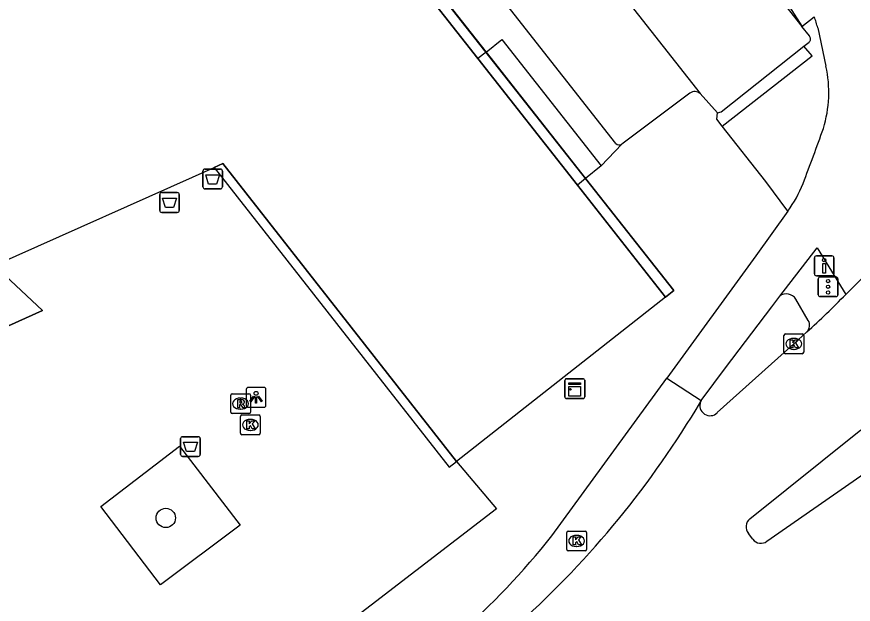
# Model space of a CAD drawing. Extents: x 159353 to 160616, y 385893 to 387321.
# Drawn here: x 160299.99 to 160342.31, y 386818.44 to 386848.18 of the extents above; entities that cross this region are included whole.
import ezdxf

# ---------------------------------------------------------------- set-up
doc = ezdxf.new("R2010")
doc.units = 0
for name, color, linetype in [('IMGEO_Afvalbak', 7, 'Continuous'), ('IMGEO_Boom', 7, 'Continuous'), ('IMGEO_Drukknoppaal', 7, 'Continuous'), ('IMGEO_Fietspad_gesloten', 7, 'Continuous'), ('IMGEO_Haag', 7, 'Continuous'), ('IMGEO_Kast', 7, 'Continuous'), ('IMGEO_Kolk', 7, 'Continuous'), ('IMGEO_Lichtpunt', 7, 'Continuous'), ('IMGEO_Pand', 7, 'Continuous'), ('IMGEO_Pand_overbouw', 7, 'Continuous'), ('IMGEO_Rijbaan_lokaal_gesloten', 7, 'Continuous'), ('IMGEO_Rijbaan_lokaal_open', 7, 'Continuous'), ('IMGEO_Rioolput', 7, 'Continuous'), ('IMGEO_Verkeersregelinstallatiepaal', 7, 'Continuous'), ('IMGEO_Voetpad_open', 7, 'Continuous')]:
    doc.layers.add(name, color=color, linetype=linetype)

msp = doc.modelspace()

# ---------------------------------------------------------------- linework, layer by layer
at = {"layer": 'IMGEO_Afvalbak'}
for p, q in [((160309.504, 386840.471), (160310.294, 386840.471)), ((160310.294, 386840.471), (160309.504, 386840.471)), ((160309.404, 386839.571), (160309.404, 386840.371)), ((160309.404, 386840.371), (160309.404, 386839.571)), ((160310.394, 386840.371), (160310.394, 386839.571)), ((160310.394, 386839.571), (160310.394, 386840.371)), ((160307.222, 386838.379), (160307.222, 386839.179)), ((160307.222, 386839.179), (160307.222, 386838.379)), ((160307.322, 386839.279), (160308.112, 386839.279)), ((160308.112, 386839.279), (160307.322, 386839.279)), ((160308.212, 386839.179), (160308.212, 386838.379)), ((160308.212, 386838.379), (160308.212, 386839.179)), ((160310.294, 386839.471), (160309.504, 386839.471)), ((160309.504, 386839.471), (160310.294, 386839.471)), ((160308.112, 386838.279), (160307.322, 386838.279)), ((160307.322, 386838.279), (160308.112, 386838.279)), ((160308.381, 386826.924), (160309.171, 386826.924)), ((160309.171, 386826.924), (160308.381, 386826.924)), ((160308.281, 386826.024), (160308.281, 386826.824)), ((160308.281, 386826.824), (160308.281, 386826.024)), ((160309.271, 386826.824), (160309.271, 386826.024)), ((160309.271, 386826.024), (160309.271, 386826.824)), ((160309.171, 386825.924), (160308.381, 386825.924)), ((160308.381, 386825.924), (160309.171, 386825.924))]:
    msp.add_line(p, q, dxfattribs=at)
for points in [[(160309.547, 386840.185), (160310.251, 386840.185), (160310.102, 386839.715), (160309.696, 386839.715), (160309.547, 386840.185)], [(160307.365, 386838.993), (160308.069, 386838.993), (160307.92, 386838.523), (160307.514, 386838.523), (160307.365, 386838.993)], [(160308.424, 386826.638), (160309.128, 386826.638), (160308.979, 386826.168), (160308.573, 386826.168), (160308.424, 386826.638)]]:
    msp.add_lwpolyline(points, dxfattribs=at)
for centre, start, end in [((160309.504, 386840.371), 90, 180), ((160309.504, 386840.371), 90, 180), ((160310.294, 386840.371), 0, 90), ((160310.294, 386840.371), 360, 90), ((160309.504, 386839.571), 180, 270), ((160309.504, 386839.571), 180, 270), ((160310.294, 386839.571), 270, 0), ((160310.294, 386839.571), 270, 0), ((160307.322, 386839.179), 90, 180), ((160307.322, 386839.179), 90, 180), ((160308.112, 386839.179), 0, 90), ((160308.112, 386839.179), 360, 90), ((160307.322, 386838.379), 180, 270), ((160307.322, 386838.379), 180, 270), ((160308.112, 386838.379), 270, 0), ((160308.112, 386838.379), 270, 0), ((160308.381, 386826.824), 90, 180), ((160308.381, 386826.824), 90, 180), ((160309.171, 386826.824), 0, 90), ((160309.171, 386826.824), 360, 90), ((160308.381, 386826.024), 180, 270), ((160308.381, 386826.024), 180, 270), ((160309.171, 386826.024), 270, 0), ((160309.171, 386826.024), 270, 0)]:
    msp.add_arc(centre, 0.1, start, end, dxfattribs=at)
at = {"layer": 'IMGEO_Boom'}
msp.add_circle((160307.527, 386822.809), 0.489, dxfattribs=at)
at = {"layer": 'IMGEO_Drukknoppaal'}
for p, q in [((160340.343, 386835.174), (160340.343, 386835.974)), ((160340.343, 386835.974), (160340.343, 386835.174)), ((160340.443, 386836.074), (160341.233, 386836.074)), ((160341.233, 386836.074), (160340.443, 386836.074)), ((160341.333, 386835.974), (160341.333, 386835.174)), ((160341.333, 386835.174), (160341.333, 386835.974)), ((160341.233, 386835.074), (160340.443, 386835.074)), ((160340.443, 386835.074), (160341.233, 386835.074))]:
    msp.add_line(p, q, dxfattribs=at)
msp.add_lwpolyline([(160340.913, 386835.699), (160340.913, 386835.199), (160340.763, 386835.199), (160340.763, 386835.699), (160340.913, 386835.699)], dxfattribs=at)
msp.add_circle((160340.838, 386835.864), 0.085, dxfattribs=at)
for centre, start, end in [((160340.443, 386835.974), 90, 180), ((160340.443, 386835.974), 90, 180), ((160341.233, 386835.974), 0, 90), ((160341.233, 386835.974), 360, 90), ((160340.443, 386835.174), 180, 270), ((160340.443, 386835.174), 180, 270), ((160341.233, 386835.174), 270, 0), ((160341.233, 386835.174), 270, 0)]:
    msp.add_arc(centre, 0.1, start, end, dxfattribs=at)
at = {"layer": 'IMGEO_Fietspad_gesloten'}
for points in [[(160340.514, 386847.616), (160340.929, 386845.673)], [(160338.996, 386838.342), (160337.374, 386836.079), (160332.869, 386829.892)], [(160338.586, 386834.036), (160340.478, 386836.479), (160341.926, 386834.127)], [(160334.621, 386828.76), (160334.661, 386828.819), (160335.848, 386830.413), (160338.197, 386833.493), (160338.586, 386834.036)]]:
    msp.add_lwpolyline(points, dxfattribs=at)
for centre, radius, start, end in [((160335.963, 386846.471), 4.692, 14.1228, 21.4104), ((160334.904, 386844.354), 6.168, 342.8059, 12.3464), ((160254.181, 386872.889), 91.781, 338.83143, 340.68453), ((160334.119, 386841.942), 6.062, 323.5673, 338.761)]:
    msp.add_arc(centre, radius, start, end, dxfattribs=at)
at = {"layer": 'IMGEO_Haag'}
msp.add_lwpolyline([(160305.728, 386890.058), (160305.816, 386889.631), (160306.782, 386889.361), (160308.632, 386889.856), (160312.276, 386890.744), (160339.71, 386847.698), (160339.712, 386847.694)], dxfattribs=at)
at = {"layer": 'IMGEO_Kast'}
for p, q in [((160327.797, 386829.854), (160328.638, 386829.854)), ((160328.638, 386829.854), (160327.797, 386829.854)), ((160327.722, 386828.929), (160327.722, 386829.77)), ((160327.722, 386829.77), (160327.722, 386828.929)), ((160328.722, 386829.779), (160328.722, 386828.938)), ((160328.722, 386828.938), (160328.722, 386829.779)), ((160328.647, 386828.854), (160327.806, 386828.854)), ((160327.806, 386828.854), (160328.647, 386828.854))]:
    msp.add_line(p, q, dxfattribs=at)
for points in [[(160327.917, 386829.644), (160328.517, 386829.644), (160328.517, 386829.559), (160327.917, 386829.559), (160327.917, 386829.644)], [(160327.917, 386829.469), (160328.517, 386829.469), (160328.517, 386828.98), (160327.917, 386828.98), (160327.917, 386829.469)]]:
    msp.add_lwpolyline(points, dxfattribs=at)
msp.add_circle((160328.001, 386829.318), 0.0377, dxfattribs=at)
for centre, start, end in [((160327.8, 386829.776), 92.4484, 184.2845), ((160327.8, 386829.776), 92.4484, 184.2845), ((160328.644, 386829.776), 2.4484, 94.2845), ((160328.644, 386829.776), 2.4484, 94.2845), ((160327.8, 386828.932), 182.4484, 274.2845), ((160327.8, 386828.932), 182.4484, 274.2845), ((160328.644, 386828.932), 272.4484, 4.2845), ((160328.644, 386828.932), 272.4484, 4.2845)]:
    msp.add_arc(centre, 0.0779, start, end, dxfattribs=at)
at = {"layer": 'IMGEO_Kolk'}
for p, q in [((160338.802, 386831.197), (160338.802, 386832.049)), ((160338.877, 386832.123), (160339.729, 386832.123)), ((160339.803, 386832.049), (160339.803, 386831.197)), ((160339.29, 386831.903), (160339.315, 386831.903)), ((160339.729, 386831.123), (160338.877, 386831.123)), ((160339.313, 386831.343), (160339.288, 386831.343)), ((160311.306, 386827.096), (160311.306, 386827.948)), ((160311.381, 386828.022), (160312.233, 386828.022)), ((160311.794, 386827.802), (160311.819, 386827.802)), ((160312.307, 386827.948), (160312.307, 386827.096)), ((160312.233, 386827.022), (160311.381, 386827.022)), ((160311.817, 386827.242), (160311.792, 386827.242)), ((160327.812, 386821.22), (160327.812, 386822.072)), ((160327.887, 386822.146), (160328.739, 386822.146)), ((160328.3, 386821.926), (160328.325, 386821.926)), ((160328.813, 386822.072), (160328.813, 386821.22)), ((160328.739, 386821.146), (160327.887, 386821.146)), ((160328.323, 386821.366), (160328.298, 386821.366))]:
    msp.add_line(p, q, dxfattribs=at)
for points in [[(160338.802, 386831.197), (160338.802, 386832.049)], [(160338.877, 386832.123), (160339.729, 386832.123)], [(160339.803, 386832.049), (160339.803, 386831.197)], [(160339.123, 386831.823), (160339.246, 386831.823), (160339.246, 386831.672), (160339.376, 386831.823), (160339.54, 386831.823), (160339.394, 386831.672), (160339.547, 386831.423), (160339.395, 386831.423), (160339.31, 386831.587), (160339.246, 386831.52), (160339.246, 386831.423), (160339.123, 386831.423), (160339.123, 386831.823)], [(160339.729, 386831.123), (160338.877, 386831.123)], [(160311.306, 386827.096), (160311.306, 386827.948)], [(160311.381, 386828.022), (160312.233, 386828.022)], [(160311.627, 386827.722), (160311.75, 386827.722), (160311.75, 386827.571), (160311.88, 386827.722), (160312.044, 386827.722), (160311.898, 386827.571), (160312.051, 386827.322), (160311.899, 386827.322), (160311.814, 386827.486), (160311.75, 386827.419), (160311.75, 386827.322), (160311.627, 386827.322), (160311.627, 386827.722)], [(160312.307, 386827.948), (160312.307, 386827.096)], [(160312.233, 386827.022), (160311.381, 386827.022)], [(160327.812, 386821.22), (160327.812, 386822.072)], [(160327.887, 386822.146), (160328.739, 386822.146)], [(160328.133, 386821.846), (160328.256, 386821.846), (160328.256, 386821.695), (160328.386, 386821.846), (160328.55, 386821.846), (160328.404, 386821.695), (160328.557, 386821.446), (160328.405, 386821.446), (160328.32, 386821.61), (160328.256, 386821.543), (160328.256, 386821.446), (160328.133, 386821.446), (160328.133, 386821.846)], [(160328.813, 386822.072), (160328.813, 386821.22)], [(160328.739, 386821.146), (160327.887, 386821.146)]]:
    msp.add_lwpolyline(points, dxfattribs=at)
for centre, start, end in [((160338.879, 386832.047), 91.552, 178.448), ((160338.879, 386832.047), 91.552, 178.448), ((160339.727, 386832.047), 1.552, 88.448), ((160339.727, 386832.047), 1.552, 88.448), ((160338.879, 386831.199), 181.552, 268.448), ((160338.879, 386831.199), 181.552, 268.448), ((160339.727, 386831.199), 271.552, 358.448), ((160339.727, 386831.199), 271.552, 358.448), ((160311.383, 386827.946), 91.552, 178.448), ((160311.383, 386827.946), 91.552, 178.448), ((160312.231, 386827.946), 1.552, 88.448), ((160312.231, 386827.946), 1.552, 88.448), ((160311.383, 386827.098), 181.552, 268.448), ((160311.383, 386827.098), 181.552, 268.448), ((160312.231, 386827.098), 271.552, 358.448), ((160312.231, 386827.098), 271.552, 358.448), ((160327.889, 386822.07), 91.552, 178.448), ((160327.889, 386822.07), 91.552, 178.448), ((160328.737, 386822.07), 1.552, 88.448), ((160328.737, 386822.07), 1.552, 88.448), ((160327.889, 386821.222), 181.552, 268.448), ((160327.889, 386821.222), 181.552, 268.448), ((160328.737, 386821.222), 271.552, 358.448), ((160328.737, 386821.222), 271.552, 358.448)]:
    msp.add_arc(centre, 0.0765, start, end, dxfattribs=at)
for centre, major_axis, ratio, start_param, end_param in [((160339.289, 386831.623), (-0.387, 0.002), 0.722429, 4.712389, 7.853982), ((160339.314, 386831.623), (-0.39, 0.002), 0.717154, 1.570796, 4.712389), ((160311.793, 386827.522), (-0.387, 0.002), 0.722429, 4.712389, 7.853982), ((160311.818, 386827.522), (-0.39, 0.002), 0.717154, 1.570796, 4.712389), ((160328.299, 386821.646), (-0.387, 0.002), 0.722429, 4.712389, 7.853982), ((160328.324, 386821.646), (-0.39, 0.002), 0.717154, 1.570796, 4.712389)]:
    msp.add_ellipse(centre, major_axis=major_axis, ratio=ratio, start_param=start_param, end_param=end_param, dxfattribs=at)
at = {"layer": 'IMGEO_Lichtpunt'}
for p, q in [((160312.5, 386829.414), (160311.692, 386829.414)), ((160312.5, 386829.414), (160311.692, 386829.414)), ((160311.598, 386829.319), (160311.598, 386828.512)), ((160311.598, 386829.319), (160311.598, 386828.512)), ((160312.594, 386828.512), (160312.594, 386829.319)), ((160312.594, 386828.512), (160312.594, 386829.319)), ((160311.692, 386828.418), (160312.5, 386828.418)), ((160311.692, 386828.418), (160312.5, 386828.418))]:
    msp.add_line(p, q, dxfattribs=at)
for points in [[(160311.972, 386828.983), (160312.011, 386828.955), (160311.823, 386828.693), (160311.785, 386828.72), (160311.972, 386828.983)], [(160312.074, 386828.935), (160312.121, 386828.935), (160312.121, 386828.613), (160312.074, 386828.613), (160312.074, 386828.935)], [(160312.184, 386828.955), (160312.222, 386828.982), (160312.409, 386828.72), (160312.37, 386828.692), (160312.184, 386828.955)]]:
    msp.add_lwpolyline(points, dxfattribs=at)
msp.add_circle((160312.097, 386829.117), 0.0994, dxfattribs=at)
for centre, start, end in [((160311.692, 386829.319), 90, 180), ((160311.692, 386829.319), 90, 180), ((160312.5, 386829.319), 0, 90), ((160312.5, 386829.319), 0, 90), ((160311.692, 386828.512), 180, 270), ((160311.692, 386828.512), 180, 270), ((160312.5, 386828.512), 270, 0), ((160312.5, 386828.512), 270, 360)]:
    msp.add_arc(centre, 0.0946, start, end, dxfattribs=at)
at = {"layer": 'IMGEO_Pand'}
for points in [[(160323.317, 386846.065), (160300.148, 386875.527)], [(160328.35, 386839.665), (160323.317, 386846.065)], [(160298.853, 386835.586), (160309.971, 386840.549)], [(160309.971, 386840.549), (160310.415, 386840.748), (160322.24, 386825.67)], [(160332.809, 386833.995), (160328.35, 386839.665)], [(160332.809, 386833.995), (160322.24, 386825.67)]]:
    msp.add_lwpolyline(points, dxfattribs=at)
at = {"layer": 'IMGEO_Pand_overbouw'}
for points in [[(160332.809, 386833.995), (160333.236, 386834.332), (160300.325, 386876.093), (160229.196, 386856.75), (160258.265, 386815.596), (160285.771, 386827.895), (160286.626, 386826.7), (160301.289, 386833.308), (160298.853, 386835.586), (160257.857, 386817.102), (160257.798, 386817.075), (160230.009, 386856.467), (160300.148, 386875.527), (160323.317, 386846.065), (160328.35, 386839.665)], [(160310.415, 386840.748), (160309.971, 386840.549), (160321.871, 386825.379), (160322.24, 386825.67)]]:
    msp.add_lwpolyline(points, close=True, dxfattribs=at)
at = {"layer": 'IMGEO_Rijbaan_lokaal_gesloten'}
for points in [[(160344.686, 386836.869), (160341.926, 386834.127)], [(160339.956, 386832.225), (160339.303, 386831.623), (160335.43, 386828.14)], [(160327.058, 386821.91), (160332.869, 386829.892)], [(160332.869, 386829.892), (160334.621, 386828.76)], [(160334.621, 386828.76), (160334.589, 386828.697)], [(160337.08, 386822.769), (160342.616, 386827.206), (160342.718, 386827.286)], [(160343.731, 386825.642), (160343.695, 386825.616), (160337.944, 386821.626)], [(160337.23, 386821.731), (160337.003, 386822.029)]]:
    msp.add_lwpolyline(points, dxfattribs=at)
for centre, radius, start, end in [((160318.124, 386856.808), 32.878, 311.6072, 316.3806), ((160293.331, 386853.118), 47.944, 312.0345, 329.3783), ((160335.063, 386828.499), 0.514, 157.3542, 315.6122), ((160337.401, 386822.362), 0.518, 128.2017, 219.9173), ((160298.582, 386844.251), 36.194, 310.8543, 321.8833), ((160337.641, 386822.049), 0.52, 217.6789, 305.5893)]:
    msp.add_arc(centre, radius, start, end, dxfattribs=at)
at = {"layer": 'IMGEO_Rijbaan_lokaal_open'}
for points in [[(160308.085, 386887.932), (160339.712, 386847.694)], [(160323.334, 386858.587), (160334.562, 386844.29)], [(160340.093, 386847.21), (160339.712, 386847.694)], [(160339.809, 386846.689), (160340.071, 386846.897)], [(160335.436, 386843.326), (160335.627, 386843.363), (160339.809, 386846.689)], [(160334.562, 386844.29), (160335.436, 386843.326)]]:
    msp.add_lwpolyline(points, dxfattribs=at)
msp.add_arc((160339.926, 386847.064), 0.221, 310.8727, 41.0861, dxfattribs=at)
at = {"layer": 'IMGEO_Rioolput'}
for p, q in [((160310.811, 386828.17), (160310.811, 386829.022)), ((160310.886, 386829.096), (160311.738, 386829.096)), ((160311.812, 386829.022), (160311.812, 386828.17)), ((160311.299, 386828.876), (160311.324, 386828.876)), ((160311.322, 386828.316), (160311.297, 386828.316)), ((160311.738, 386828.096), (160310.886, 386828.096))]:
    msp.add_line(p, q, dxfattribs=at)
for points in [[(160310.811, 386828.17), (160310.811, 386829.022)], [(160310.886, 386829.096), (160311.738, 386829.096)], [(160311.812, 386829.022), (160311.812, 386828.17)], [(160311.4, 386828.794), (160311.148, 386828.796), (160311.148, 386828.396)], [(160311.326, 386828.715), (160311.272, 386828.715), (160311.272, 386828.634)], [(160311.272, 386828.634), (160311.324, 386828.634)], [(160311.148, 386828.396), (160311.272, 386828.396), (160311.272, 386828.558), (160311.283, 386828.558)], [(160311.33, 386828.529), (160311.401, 386828.396), (160311.541, 386828.396), (160311.476, 386828.522)], [(160311.738, 386828.096), (160310.886, 386828.096)]]:
    msp.add_lwpolyline(points, dxfattribs=at)
for centre, radius, start, end in [((160310.888, 386829.02), 0.0765, 91.552, 178.448), ((160310.888, 386829.02), 0.0765, 91.552, 178.448), ((160311.736, 386829.02), 0.0765, 1.552, 88.448), ((160311.736, 386829.02), 0.0765, 1.552, 88.448), ((160311.308, 386828.823), 0.19, 274.7715, 282.9687), ((160311.332, 386828.619), 0.0964, 77.0061, 93.1865), ((160311.346, 386828.676), 0.0378, 276.6634, 79.6772), ((160311.399, 386828.684), 0.109, 350.3612, 89.416), ((160311.397, 386828.684), 0.112, 277.5842, 350.9817), ((160311.381, 386828.469), 0.108, 29.5134, 73.7905), ((160310.888, 386828.172), 0.0765, 181.552, 268.448), ((160310.888, 386828.172), 0.0765, 181.552, 268.448), ((160311.282, 386828.505), 0.0533, 26.0293, 88.6989), ((160311.736, 386828.172), 0.0765, 271.552, 358.448), ((160311.736, 386828.172), 0.0765, 271.552, 358.448)]:
    msp.add_arc(centre, radius, start, end, dxfattribs=at)
for centre, major_axis, ratio, start_param, end_param in [((160311.298, 386828.596), (-0.387, 0.002), 0.722429, 4.712389, 7.853982), ((160311.323, 386828.596), (-0.39, 0.002), 0.717154, 1.570796, 4.712389)]:
    msp.add_ellipse(centre, major_axis=major_axis, ratio=ratio, start_param=start_param, end_param=end_param, dxfattribs=at)
at = {"layer": 'IMGEO_Verkeersregelinstallatiepaal'}
for p, q in [((160340.541, 386834.113), (160340.541, 386834.913)), ((160340.541, 386834.913), (160340.541, 386834.113)), ((160340.641, 386835.013), (160341.431, 386835.013)), ((160341.431, 386835.013), (160340.641, 386835.013)), ((160341.531, 386834.913), (160341.531, 386834.113)), ((160341.531, 386834.113), (160341.531, 386834.913)), ((160341.431, 386834.013), (160340.641, 386834.013)), ((160340.641, 386834.013), (160341.431, 386834.013))]:
    msp.add_line(p, q, dxfattribs=at)
for centre in [(160341.036, 386834.803), (160341.036, 386834.513), (160341.036, 386834.223)]:
    msp.add_circle(centre, 0.085, dxfattribs=at)
for centre, start, end in [((160340.641, 386834.913), 90, 180), ((160340.641, 386834.913), 90, 180), ((160341.431, 386834.913), 0, 90), ((160341.431, 386834.913), 360, 90), ((160340.641, 386834.113), 180, 270), ((160340.641, 386834.113), 180, 270), ((160341.431, 386834.113), 270, 0), ((160341.431, 386834.113), 270, 0)]:
    msp.add_arc(centre, 0.1, start, end, dxfattribs=at)
at = {"layer": 'IMGEO_Voetpad_open'}
for points in [[(160300.325, 386876.093), (160323.73, 386846.394)], [(160330.305, 386841.774), (160319.636, 386855.345)], [(160339.712, 386847.694), (160340.332, 386848.184)], [(160323.73, 386846.394), (160324.529, 386847.029), (160329.557, 386840.628)], [(160323.73, 386846.394), (160323.317, 386846.065)], [(160323.73, 386846.394), (160328.769, 386840)], [(160335.685, 386842.649), (160340.235, 386846.205), (160339.809, 386846.689)], [(160334.041, 386844.314), (160330.605, 386841.73)], [(160335.685, 386842.649), (160335.412, 386842.999), (160335.436, 386843.326)], [(160338.996, 386838.342), (160337.88, 386839.841), (160335.685, 386842.649)], [(160329.557, 386840.628), (160330.605, 386841.73)], [(160309.971, 386840.549), (160321.871, 386825.379), (160322.24, 386825.67)], [(160329.557, 386840.628), (160328.769, 386840)], [(160328.769, 386840), (160328.35, 386839.665)], [(160328.769, 386840), (160333.236, 386834.332), (160332.809, 386833.995)], [(160298.853, 386835.586), (160301.289, 386833.308), (160286.626, 386826.7), (160285.771, 386827.895), (160258.767, 386815.82)], [(160340.036, 386832.811), (160339.4, 386833.886)], [(160307.266, 386819.419), (160304.243, 386823.393), (160308.225, 386826.452), (160311.298, 386822.447), (160307.266, 386819.419)], [(160322.24, 386825.67), (160324.252, 386823.266), (160278.472, 386788.069)]]:
    msp.add_lwpolyline(points, dxfattribs=at)
for centre, radius, start, end in [((160334.287, 386843.992), 0.405, 47.2882, 127.4369), ((160330.48, 386841.925), 0.231, 220.732, 302.5802), ((160338.927, 386833.605), 0.55, 30.7747, 128.3432), ((160339.614, 386832.57), 0.486, 314.7037, 29.7485)]:
    msp.add_arc(centre, radius, start, end, dxfattribs=at)

doc.saveas('drawing.dxf')
